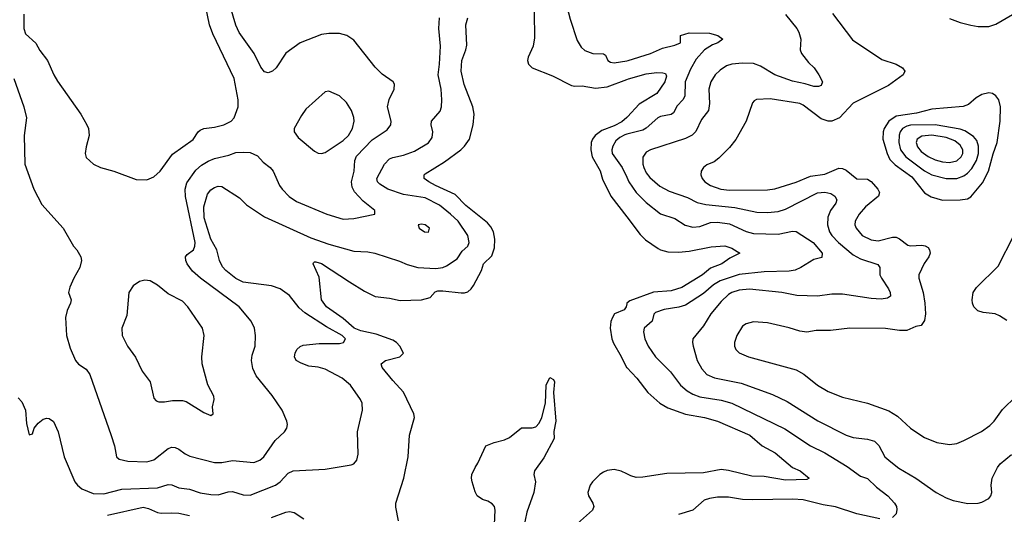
# Model space of a CAD drawing. Header units: inches. Extents: x 1305375 to 1407406, y 744550 to 841633.
# Tile 471 of 509: x 1386598 to 1392117, y 822627 to 825399. Entities that reach past the tile are written whole.
import ezdxf

# ---------------------------------------------------------------- set-up
doc = ezdxf.new("R2010")
doc.units = ezdxf.units.IN
doc.header["$MEASUREMENT"] = 0
doc.layers.add('B3882', color=7, linetype='Continuous')
doc.layers.add('B3892', color=7, linetype='Continuous')

msp = doc.modelspace()

# ---------------------------------------------------------------- linework, layer by layer
at = {"layer": 'B3882', "color": 5}
for points, elevation in [([(1390000, 825669.7), (1389990.2, 825669.8), (1389901.1, 825701.1), (1389650, 825721.3), (1389550, 825715.9), (1389530, 825706.6), (1389499.5, 825680.5), (1389477.5, 825650), (1389462.1, 825610), (1389462.7, 825570), (1389481.3, 825438.7), (1389483.3, 825296.7), (1389475.8, 825250), (1389448.1, 825190), (1389445, 825170), (1389449.3, 825150), (1389470, 825129.5), (1389585.1, 825085.1), (1389690, 825031.3), (1389710, 825026.8), (1389750, 825028.7), (1389824.5, 825015.5), (1389890, 825023.5), (1390000, 825064.1)], 1120), ([(1390000, 825586.6), (1389890, 825622), (1389730, 825639.7), (1389690, 825636.2), (1389672, 825630), (1389655.2, 825610), (1389651.5, 825590), (1389656, 825510), (1389683, 825403), (1389723, 825283), (1389745.6, 825245.6), (1389766.4, 825226.4), (1389810, 825209), (1389870, 825207.3), (1389880.7, 825200.7), (1389894.8, 825170), (1389910, 825160.5), (1389930, 825157.1), (1390000, 825168.5)], 1140), ([(1386565, 825070), (1386621.1, 824910), (1386636.4, 824850), (1386622, 824750), (1386625.7, 824590), (1386677.1, 824450), (1386722.6, 824362.7), (1386842, 824230), (1386898.8, 824130), (1386917.3, 824110), (1386940.7, 824070), (1386944.9, 824050), (1386935.5, 824010), (1386901.6, 823950), (1386879, 823901), (1386870.7, 823870.7), (1386885.5, 823830), (1386882.4, 823810), (1386863.7, 823770), (1386854.4, 823730), (1386860.3, 823630), (1386881.6, 823558.4), (1386910.3, 823490), (1386927.8, 823467.8), (1386970, 823440.7), (1386990.8, 823410), (1387110, 823068.2), (1387128.4, 823010), (1387140.3, 822950), (1387156.1, 822936.1), (1387204.1, 822924.1), (1387310, 822921), (1387350, 822933.2), (1387430, 822996.5), (1387450, 823003.5), (1387470, 823001.8), (1387490, 822992.7), (1387525.4, 822965.4), (1387552.1, 822952.1), (1387690, 822918.2), (1387730, 822917.4), (1387790, 822928.4), (1387910, 822917.8), (1387942.9, 822930), (1387965.7, 822950), (1388030, 823040.3), (1388082, 823090), (1388094.5, 823110), (1388098.4, 823130), (1388095.6, 823150), (1388069.6, 823210), (1388013.2, 823293.2), (1387923.9, 823403.9), (1387904.2, 823444.2), (1387896.8, 823490), (1387901.2, 823518.8), (1387917.7, 823570), (1387920.4, 823630), (1387914.3, 823670), (1387895.8, 823710), (1387827.2, 823790), (1387611, 823950), (1387567.1, 823990), (1387536.4, 824030), (1387528.3, 824050), (1387528, 824070), (1387536.8, 824083.2), (1387572.6, 824110), (1387580.4, 824130), (1387580.7, 824150), (1387527.4, 824407.4), (1387526.1, 824450), (1387535.4, 824484.6), (1387584.2, 824555.8), (1387616.5, 824583.5), (1387653.5, 824606.5), (1387690, 824621.9), (1387770, 824639.7), (1387810, 824654.3), (1387850, 824657.6), (1387890, 824654.6), (1387930, 824636.4), (1387961.6, 824601.6), (1388002, 824570), (1388019.5, 824550), (1388054.7, 824470), (1388069, 824449), (1388107.6, 824407.6), (1388150, 824380.2), (1388319.1, 824310), (1388410, 824281.2), (1388470, 824284.4), (1388588, 824310), (1388588.7, 824330), (1388522.7, 824382.7), (1388475.3, 824435.3), (1388460.9, 824460.9), (1388457.9, 824490), (1388472.7, 824550), (1388476.7, 824610), (1388486.2, 824633.8), (1388574.3, 824725.7), (1388657.1, 824782.8), (1388677.6, 824810), (1388679.8, 824830), (1388660.3, 824910), (1388668.9, 824951.1), (1388697.6, 825010), (1388698, 825038), (1388691.1, 825051.1), (1388630, 825093.6), (1388590, 825133), (1388470, 825285.1), (1388431.1, 825311.1), (1388390, 825321.6), (1388330, 825322), (1388290, 825316.2), (1388170.1, 825269.9), (1388088.7, 825211.3), (1388035.6, 825130), (1388014.4, 825110), (1387990, 825100.5), (1387970, 825106.3), (1387950, 825133), (1387911.2, 825210), (1387828, 825328), (1387808.9, 825368.9), (1387743.6, 825590)], 1160), ([(1386621, 825430), (1386620.5, 825350), (1386630, 825320.3), (1386687.9, 825267.9), (1386710, 825227.4), (1386752.8, 825170), (1386789, 825090), (1386810, 825054.9), (1386940.4, 824870), (1386974, 824810), (1386983.1, 824790), (1386986.7, 824750), (1386970, 824686), (1386965.5, 824650), (1386970, 824626.8), (1387010.8, 824590), (1387050.4, 824570.4), (1387124.7, 824550), (1387250, 824503), (1387310, 824501.6), (1387350, 824518.4), (1387386, 824550), (1387454.6, 824645.4), (1387570, 824728.1), (1387598.4, 824770), (1387610, 824779.8), (1387630, 824790.1), (1387690, 824797), (1387742.7, 824810), (1387783, 824830), (1387799.3, 824850), (1387821.6, 824910), (1387822.8, 824950), (1387799.2, 825070), (1387680.1, 825319.9), (1387662.4, 825370), (1387641.9, 825470)], 1180), ([(1386590, 823280.3), (1386610, 823257.6), (1386630.2, 823210), (1386635.8, 823135.8), (1386650, 823072), (1386670, 823078), (1386679.6, 823110), (1386701.6, 823138.4), (1386730, 823159.7), (1386750, 823165.2), (1386763.4, 823163.4), (1386788, 823148), (1386812.7, 823090), (1386846.5, 822950), (1386906.3, 822810), (1386921.1, 822790), (1386946.7, 822770), (1387010, 822743.5), (1387070, 822742.2), (1387170, 822767.1), (1387370, 822776), (1387430, 822795), (1387451.5, 822791.5), (1387490, 822775.9), (1387550, 822768.2), (1387610, 822747.9), (1387670, 822737.6), (1387710, 822736.9), (1387766.4, 822753.6), (1387790, 822755), (1387850, 822735.4), (1387890, 822733.7), (1388032.1, 822790), (1388057.8, 822810), (1388103.1, 822856.9), (1388130, 822871.2), (1388310, 822880.7), (1388455.4, 822904.6), (1388470, 822910.6), (1388487, 822930), (1388495.6, 822964.4), (1388490.8, 823090), (1388519.7, 823210), (1388516.9, 823250), (1388508.2, 823270), (1388451.1, 823350), (1388406, 823390), (1388310, 823440.7), (1388270, 823452.4), (1388218.2, 823458.2), (1388174.9, 823474.9), (1388147.3, 823490), (1388138.9, 823510), (1388141.7, 823530), (1388151.3, 823550), (1388170, 823567.2), (1388185.8, 823574.2), (1388275.7, 823584.3), (1388390, 823583.5), (1388413.3, 823590), (1388424, 823610), (1388405.1, 823630), (1388317.7, 823677.7), (1388196.5, 823756.5), (1388164.8, 823784.8), (1388110, 823853.3), (1388058, 823890), (1388010, 823906.9), (1387850, 823928.7), (1387810, 823948.6), (1387753.2, 823993.2), (1387735, 824015), (1387718.3, 824050), (1387703, 824110), (1387669.5, 824170), (1387632.2, 824287.8), (1387630.6, 824350), (1387650, 824421.6), (1387670, 824445.7), (1387690, 824459.6), (1387710, 824466), (1387730, 824464.2), (1387830, 824400.9), (1387870, 824362), (1387970, 824293.7), (1388230, 824175.7), (1388330, 824141.1), (1388470, 824102), (1388550, 824098), (1388587.7, 824090), (1388726, 824046), (1388770, 824026.5), (1388830, 824010.2), (1388930, 824004.7), (1388970, 824011.1), (1388990, 824019.7), (1389050, 824059.6), (1389077.4, 824102.6), (1389109.8, 824130), (1389117.7, 824150), (1389110.6, 824190), (1389054.7, 824270), (1389013, 824310), (1388950, 824359), (1388870, 824400.6), (1388750, 824419.7), (1388660.9, 824450), (1388616.9, 824476.9), (1388604.2, 824490), (1388600.4, 824510), (1388642.4, 824590), (1388670, 824618.6), (1388690, 824627.6), (1388750, 824639), (1388810, 824663), (1388890, 824708.3), (1388910, 824739.1), (1388913.6, 824770), (1388905.1, 824810), (1388906.9, 824830), (1388954.4, 824885.6), (1388961.4, 824910), (1388963.8, 824950), (1388960.7, 825010), (1388943.5, 825090), (1388951.3, 825150), (1388956.2, 825250), (1388947.2, 825350), (1388950.8, 825410)], 1140), ([(1388720.9, 822590), (1388706.6, 822666.6), (1388706.9, 822690), (1388750.6, 822829.4), (1388775, 822950), (1388782, 823070), (1388811.6, 823170), (1388807.6, 823190), (1388750, 823312.6), (1388690, 823376.3), (1388629.6, 823450), (1388623.7, 823470), (1388649, 823490), (1388729.3, 823510), (1388749.6, 823530), (1388727.7, 823570), (1388709.8, 823590), (1388690, 823602.3), (1388596, 823636), (1388510, 823655.9), (1388472.6, 823670), (1388410, 823724.3), (1388318.3, 823790), (1388289.2, 823830), (1388276.8, 823956.8), (1388243, 824030), (1388243.8, 824036.2), (1388250, 824042), (1388258, 824042), (1388290, 824033.4), (1388445.8, 823930), (1388530, 823878.5), (1388590, 823848.4), (1388670, 823839), (1388730, 823825.8), (1388850, 823828.7), (1388898.3, 823841.7), (1388926.7, 823873.3), (1388941.1, 823878.9), (1388970, 823880.1), (1389071.7, 823868.4), (1389091.6, 823868.4), (1389110, 823874.4), (1389128.5, 823890), (1389141.8, 823910), (1389185.6, 823994.4), (1389198.4, 824030), (1389244.7, 824075.3), (1389258.5, 824121.5), (1389261.6, 824170), (1389253.4, 824210), (1389238.5, 824238.5), (1389220.1, 824260.1), (1389097.9, 824357.9), (1389038.8, 824418.8), (1388928.7, 824470), (1388891.1, 824490), (1388865.4, 824510), (1388864.4, 824530), (1388870, 824536), (1388978, 824602), (1389070, 824669.4), (1389090.8, 824690), (1389119.1, 824730), (1389139.7, 824810), (1389145, 824870), (1389138.5, 824910), (1389090, 825036.2), (1389073.2, 825110), (1389076.8, 825170), (1389099, 825230), (1389104, 825256), (1389098.3, 825370), (1389110.5, 825409.5)], 1120), ([(1390000, 824851.1), (1389972.4, 824827.6), (1389930, 824803.8), (1389861.4, 824778.6), (1389822.7, 824750), (1389807.9, 824730), (1389801.2, 824710), (1389798.3, 824670), (1389806.3, 824630), (1389851.5, 824551.5), (1389864.9, 824504.9), (1389910.7, 824410.7), (1390000, 824294.3)], 1120), ([(1390000, 824756.7), (1389990, 824754.1), (1389960.8, 824739.2), (1389939.8, 824720.2), (1389922, 824690), (1389916.8, 824670), (1389919.4, 824650), (1389975.5, 824570), (1390000, 824517)], 1140), ([(1390000, 823806.2), (1389996.5, 823790), (1389986, 823774), (1389932.2, 823750), (1389920.2, 823730), (1389912, 823708), (1389907.5, 823670), (1389916.8, 823610), (1389925.5, 823585.5), (1389970, 823511.7), (1389999.7, 823450), (1390000, 823449.7)], 1120), ([(1389259.9, 822570), (1389262, 822650), (1389258.5, 822670), (1389246.7, 822686.7), (1389221.3, 822701.3), (1389192.7, 822710), (1389162.4, 822730), (1389150, 822754), (1389134.3, 822810), (1389129.9, 822829.9), (1389132.4, 822850), (1389150, 822890.2), (1389166.6, 822913.4), (1389210, 823010.7), (1389258, 823030), (1389316, 823044), (1389343.2, 823056.8), (1389410, 823111.3), (1389470, 823111), (1389490, 823118), (1389510, 823138), (1389523.7, 823170), (1389544.2, 823250), (1389548.7, 823351.3), (1389570, 823394.8), (1389590, 823382.8), (1389594.9, 823370), (1389590.3, 823310), (1389602.6, 823150), (1389591.3, 823091.3), (1389592.7, 823052.7), (1389536.2, 822943.8), (1389483, 822870), (1389480.5, 822850), (1389489.1, 822810), (1389480.5, 822750), (1389441.3, 822638.7), (1389421.5, 822550)], 1080), ([(1390000, 822853.6), (1389970, 822868), (1389930, 822878), (1389890, 822873.3), (1389870, 822864.1), (1389849.1, 822850), (1389809.2, 822810), (1389794.7, 822790), (1389782, 822750), (1389785.3, 822730), (1389810.3, 822690), (1389816.5, 822670), (1389808.9, 822650), (1389674.6, 822530)], 1120), ([(1387090, 822623.2), (1387290, 822668), (1387320.6, 822660.6), (1387370, 822636.6), (1387390, 822632.8), (1387450, 822636.3), (1387490, 822633.6), (1387550, 822620.9)], 1120), ([(1388010, 822610.1), (1388090, 822639.3), (1388110, 822642), (1388136.5, 822636.5), (1388190, 822601.8)], 1120)]:
    msp.add_lwpolyline(points, dxfattribs=dict(at, elevation=elevation))
for points, elevation in [([(1388330, 824999.5), (1388310, 824994), (1388202.6, 824897.4), (1388177.4, 824862.6), (1388135.8, 824790), (1388135.8, 824770), (1388159.4, 824739.4), (1388250, 824662), (1388270, 824650.3), (1388290, 824648.7), (1388310, 824654.9), (1388410, 824722.7), (1388441.1, 824750), (1388464.1, 824790), (1388472.3, 824830), (1388470.6, 824850.6), (1388457.8, 824890), (1388430, 824935.8), (1388390, 824972.1)], 1180), ([(1388850, 824253.6), (1388832, 824250), (1388836, 824230), (1388866, 824210), (1388890, 824208.4), (1388895.1, 824230), (1388870, 824249.2)], 1160), ([(1387299.9, 823940.1), (1387270, 823932.8), (1387233.3, 823906.7), (1387210.3, 823870), (1387198, 823742), (1387170.5, 823670), (1387172.7, 823630), (1387202.4, 823570), (1387247.8, 823507.8), (1387284.9, 823430), (1387328.2, 823370), (1387350, 823278), (1387363.4, 823263.4), (1387376.8, 823256.8), (1387410, 823257.1), (1387454.5, 823265.5), (1387510, 823264.2), (1387530, 823258.7), (1387630, 823197.3), (1387670, 823181), (1387682, 823190), (1387679.3, 823230), (1387687.3, 823270), (1387685.6, 823290), (1387652.2, 823352.2), (1387620.4, 823470), (1387618.5, 823510), (1387632.4, 823630), (1387622.6, 823670), (1387539.8, 823790), (1387510, 823821.4), (1387430, 823863.5), (1387370, 823910.9), (1387330, 823934.7)], 1180)]:
    msp.add_lwpolyline(points, close=True, dxfattribs=dict(at, elevation=elevation))
at = {"layer": 'B3892', "color": 5}
for points, elevation in [([(1391810, 825406.5), (1391870, 825383.2), (1391930, 825368), (1391970, 825361.3), (1392030, 825360.8), (1392070, 825374.2), (1392256.9, 825483.1)], 1220), ([(1390890, 825427.8), (1390954, 825350), (1390964.9, 825330), (1390977, 825290), (1390972.7, 825230), (1390979.3, 825210), (1391019.4, 825159.4), (1391050.4, 825130), (1391078, 825090), (1391097.3, 825050), (1391090.8, 825030), (1391075.8, 825024.2), (1391050, 825024.8), (1391000.5, 825040.5), (1390930, 825055.2), (1390830, 825090.4), (1390750, 825139.1), (1390710, 825153.8), (1390650, 825155.6), (1390590, 825149.2), (1390560.2, 825139.8), (1390524.2, 825115.8), (1390496.9, 825090), (1390471.6, 825050), (1390460.9, 825010), (1390464.6, 824930), (1390458.2, 824890), (1390419.6, 824840.3), (1390388, 824772), (1390367.2, 824752.8), (1390330, 824734.2), (1390134.4, 824670), (1390110, 824656.5), (1390090.9, 824629.1), (1390090.2, 824590), (1390096.1, 824570), (1390110, 824541.3), (1390130, 824514.5), (1390186.5, 824466.5), (1390237.9, 824437.9), (1390341.8, 824401.8), (1390395.5, 824375.5), (1390443.1, 824363.1), (1390606.9, 824346.9), (1390730, 824320.7), (1390790, 824317.8), (1390850, 824323.6), (1390890, 824337.8), (1391070, 824428.4), (1391110, 824433.4), (1391145.1, 824425.1), (1391167.2, 824410), (1391177.8, 824390), (1391172.8, 824370), (1391142.3, 824330), (1391128.2, 824291.8), (1391125.5, 824250), (1391137, 824210), (1391149.5, 824190), (1391186.9, 824150), (1391270, 824080.8), (1391310, 824059.1), (1391408.1, 824028.1), (1391418.3, 824010), (1391419.7, 823970), (1391427.5, 823950), (1391468.1, 823890), (1391476.9, 823870), (1391478, 823850), (1391462.2, 823837.8), (1391426.3, 823833.7), (1391370, 823836.9), (1391210, 823860.3), (1391150, 823860.3), (1391070, 823849.8), (1390952.9, 823852.9), (1390870, 823870.6), (1390688.1, 823888.1), (1390630, 823883.2), (1390590, 823871.1), (1390570, 823858.8), (1390530, 823819.4), (1390471.9, 823750), (1390430, 823683.5), (1390371.6, 823610), (1390368.9, 823590), (1390372.4, 823570), (1390394.4, 823490), (1390421.7, 823441.7), (1390450.1, 823410.1), (1390491.4, 823391.4), (1390641.2, 823361.2), (1390818, 823298), (1390900.1, 823260.1), (1391071.8, 823151.8), (1391230, 823070.2), (1391270, 823057.1), (1391350, 823048.5), (1391390, 823037.3), (1391412.8, 823012.8), (1391446.5, 822950), (1391480.3, 822920.3), (1391525.4, 822885.4), (1391621.3, 822830), (1391734.4, 822750), (1391790, 822719.6), (1391830, 822705.3), (1391912.1, 822687.9), (1391970, 822690.3), (1391990, 822694.9), (1392030, 822714.9), (1392041.3, 822730), (1392046.3, 822750), (1392043.1, 822790), (1392049.6, 822829.7), (1392078.3, 822890), (1392093.3, 822910), (1392157.9, 822962.1)], 1160), ([(1391154.6, 825434.6), (1391266, 825286), (1391430, 825175.8), (1391510.8, 825150.8), (1391546.7, 825130), (1391558.7, 825110), (1391550.3, 825090), (1391466.7, 825030), (1391270, 824930.6), (1391192.8, 824850), (1391150, 824830.6), (1391130, 824829.9), (1391090, 824843.7), (1390990, 824919.4), (1390970, 824929), (1390804.4, 824955.6), (1390728.1, 824951.9), (1390714.9, 824945.1), (1390706.2, 824933.8), (1390670.2, 824830), (1390612, 824728), (1390576.9, 824683.1), (1390516.9, 824623.1), (1390490, 824602.8), (1390450, 824586), (1390430, 824571.1), (1390418.5, 824550), (1390416.5, 824530), (1390422.4, 824510), (1390438.5, 824490), (1390470.1, 824470.1), (1390528.2, 824450), (1390577, 824443), (1390790, 824445.4), (1390830, 824451), (1390950, 824489.4), (1391030, 824522.6), (1391110, 824532.9), (1391190, 824567.1), (1391210, 824565.8), (1391230, 824555.6), (1391290, 824507.5), (1391350, 824505.6), (1391370, 824492.8), (1391408.4, 824450), (1391416.9, 824430), (1391411.1, 824410), (1391338.2, 824350), (1391302.8, 824310), (1391281.5, 824270), (1391279, 824250), (1391286.5, 824230), (1391320.3, 824190), (1391370, 824164.6), (1391410, 824159.2), (1391490, 824180.2), (1391510, 824180.2), (1391530, 824171.1), (1391575.5, 824135.5), (1391590.9, 824130.9), (1391655.1, 824135.1), (1391672.4, 824132.4), (1391690, 824122), (1391697.6, 824110), (1391700.7, 824090), (1391693.8, 824070), (1391668.1, 824031.9), (1391638, 823970), (1391637.1, 823950), (1391661.9, 823870), (1391671.1, 823810), (1391674.4, 823750), (1391670, 823713.2), (1391650, 823685.6), (1391620.6, 823679.4), (1391570, 823657.7), (1391530, 823656.4), (1391450, 823667.7), (1391250, 823669.8), (1391142.4, 823657.6), (1391062.7, 823657.3), (1391010, 823648.4), (1390970, 823653.1), (1390910, 823672.8), (1390790, 823699.8), (1390710, 823706.6), (1390670, 823695.1), (1390650, 823680.7), (1390617.6, 823630), (1390604.2, 823590), (1390604.6, 823570), (1390612.2, 823550), (1390630, 823532.2), (1390682.8, 823510), (1390950, 823436.5), (1390992.5, 823412.5), (1391070, 823351.3), (1391130, 823315.3), (1391210, 823282.8), (1391350, 823249.2), (1391470, 823207.2), (1391517.2, 823177.2), (1391590, 823110.3), (1391625.5, 823085.5), (1391670, 823058), (1391738.8, 823030), (1391810, 823018.5), (1391850, 823024.9), (1391890, 823040.3), (1391988.2, 823091.8), (1392036, 823124), (1392060.4, 823150), (1392106.1, 823213.9), (1392182.8, 823290)], 1180), ([(1390000, 825168.5), (1390009, 825170), (1390134, 825210), (1390201.2, 825238.8), (1390270, 825256.4), (1390300.9, 825270), (1390301.2, 825310), (1390350, 825325.8), (1390463.8, 825323.8), (1390510.3, 825310.3), (1390539.1, 825290), (1390510.8, 825270), (1390481.2, 825258.8), (1390436.1, 825230), (1390390, 825177.6), (1390357.5, 825122.6), (1390327.3, 825050), (1390326.2, 824970), (1390315.6, 824950), (1390283.3, 824916.7), (1390262.7, 824877.3), (1390250, 824867.2), (1390190, 824856.5), (1390174.9, 824850), (1390108.6, 824791.4), (1390090, 824780.5), (1390000, 824756.7)], 1140), ([(1390000, 825064.1), (1390010, 825067.8), (1390110, 825096), (1390170, 825103), (1390202.1, 825102.1), (1390217.1, 825097.1), (1390222.7, 825082.7), (1390214.1, 825050), (1390170, 824986.3), (1390070, 824925.4), (1390004.8, 824855.2), (1390000, 824851.1)], 1120), ([(1390000, 824517), (1390012.5, 824490), (1390054, 824430), (1390110, 824375.3), (1390190, 824310.2), (1390270, 824284.2), (1390327.1, 824247.1), (1390370, 824236.6), (1390410, 824239.5), (1390470, 824262.7), (1390510, 824263.9), (1390575.8, 824255.8), (1390670, 824211.8), (1390710, 824201), (1390850, 824196.3), (1390930, 824214.9), (1390950, 824212), (1391044.7, 824150), (1391096.5, 824090), (1391093.9, 824066.1), (1391050, 824056), (1390976, 824010), (1390944.1, 823995.9), (1390910, 823989.4), (1390770, 823986.2), (1390630, 823972), (1390524.5, 823935.5), (1390487.4, 823912.6), (1390430, 823864.4), (1390330, 823798.8), (1390292.9, 823787.2), (1390210, 823774.5), (1390162.2, 823757.8), (1390151.8, 823748.2), (1390142.2, 823710), (1390098.6, 823670), (1390095, 823650), (1390101.5, 823610), (1390120.7, 823570), (1390162.4, 823510), (1390245, 823425), (1390302, 823350), (1390338.8, 823318.8), (1390370, 823300.4), (1390410, 823284.6), (1390530, 823266.6), (1390590, 823249.4), (1390885.7, 823105.7), (1391030.2, 823010), (1391110, 822972.5), (1391235.2, 822895.2), (1391310, 822841.2), (1391350, 822827.4), (1391400.1, 822780.1), (1391463.7, 822730), (1391501.3, 822690), (1391512.2, 822670), (1391514.7, 822654.7), (1391510, 822629.4), (1391490.6, 822610)], 1140), ([(1390000, 824294.3), (1390075.7, 824195.7), (1390105.8, 824165.8), (1390176.9, 824116.9), (1390190, 824109.2), (1390230, 824099), (1390290, 824097), (1390350, 824102.5), (1390473.2, 824126.8), (1390550, 824132), (1390590, 824119), (1390634, 824090), (1390577.9, 824062.1), (1390532.9, 824030), (1390470, 824006.5), (1390424.2, 823970), (1390310, 823898.2), (1390250, 823879.2), (1390150, 823871.7), (1390016.9, 823823.1), (1390000.8, 823810), (1390000, 823806.2)], 1120), ([(1392130, 823713.3), (1392090, 823740.3), (1392065.2, 823750), (1391997.9, 823757.9), (1391968.1, 823768.1), (1391945.8, 823790), (1391938, 823810), (1391936.5, 823830), (1391943.1, 823870), (1391961.1, 823898.9), (1392082.3, 824017.7), (1392170.5, 824190)], 1180), ([(1390000, 823449.7), (1390056.5, 823390), (1390119.1, 823310), (1390185.8, 823250), (1390230, 823224.7), (1390329.3, 823189.3), (1390436.3, 823170), (1390508.7, 823150), (1390690, 823070.2), (1390759.5, 823010), (1390832.4, 822972.4), (1390929.5, 822889.5), (1390972.2, 822870), (1391023, 822830), (1391010, 822822.6), (1390890, 822818.4), (1390770, 822838.6), (1390700.8, 822840.8), (1390570, 822873.4), (1390530, 822878.3), (1390430, 822860.1), (1390224.7, 822855.3), (1390090, 822834.7), (1390054.1, 822834.1), (1390022.7, 822842.7), (1390000, 822853.6)], 1120), ([(1391418.2, 822601.8), (1391290.4, 822630.4), (1391170, 822669.1), (1391100.6, 822680.6), (1390990, 822709.1), (1390932.3, 822712.3), (1390707.5, 822707.5), (1390649.8, 822709.8), (1390570, 822723.5), (1390510, 822723.9), (1390463.5, 822716.5), (1390434, 822706), (1390370, 822649.5), (1390290, 822626)], 1140)]:
    msp.add_lwpolyline(points, dxfattribs=dict(at, elevation=elevation))
for points, elevation in [([(1392030, 824989.9), (1391990, 824979.4), (1391959, 824961), (1391915.3, 824924.7), (1391886.4, 824913.6), (1391710, 824897.5), (1391623.9, 824876.1), (1391510, 824857.6), (1391469.2, 824830.8), (1391442.5, 824790), (1391436.8, 824770), (1391436.6, 824730), (1391459.4, 824650), (1391475.6, 824615.6), (1391505.3, 824585.3), (1391598.6, 824518.5), (1391670, 824429.2), (1391706.4, 824406.4), (1391770, 824387.2), (1391870, 824389.4), (1391910, 824395), (1391930, 824405.8), (1391994.8, 824485.2), (1392027.6, 824550), (1392053.5, 824646.5), (1392077.3, 824710), (1392093.3, 824830), (1392095.7, 824910), (1392086.2, 824950), (1392070, 824972.2), (1392050, 824985.4)], 1220), ([(1391730, 824809.9), (1391591.6, 824808.4), (1391570, 824803.2), (1391546, 824790), (1391533.1, 824770), (1391527.9, 824752.1), (1391525.8, 824710), (1391535.6, 824670), (1391565.4, 824630), (1391670, 824552.4), (1391710, 824530.1), (1391790, 824509.1), (1391850, 824509.1), (1391890, 824524.2), (1391910, 824538.9), (1391934.5, 824565.5), (1391960.4, 824610), (1391971.2, 824650), (1391971.9, 824690), (1391962.3, 824722.3), (1391944.9, 824744.9), (1391896.4, 824776.4), (1391870, 824786.4)], 1240), ([(1391710, 824752), (1391653.7, 824746.3), (1391627.6, 824730), (1391622.4, 824710), (1391630, 824686), (1391650, 824660.4), (1391690, 824632), (1391730, 824613.2), (1391770, 824602.7), (1391810, 824599.4), (1391850, 824608), (1391875.4, 824630), (1391883.6, 824650), (1391883.4, 824670), (1391870, 824695.9), (1391839.9, 824719.9), (1391790, 824739.8)], 1260)]:
    msp.add_lwpolyline(points, close=True, dxfattribs=dict(at, elevation=elevation))

doc.saveas('drawing.dxf')
